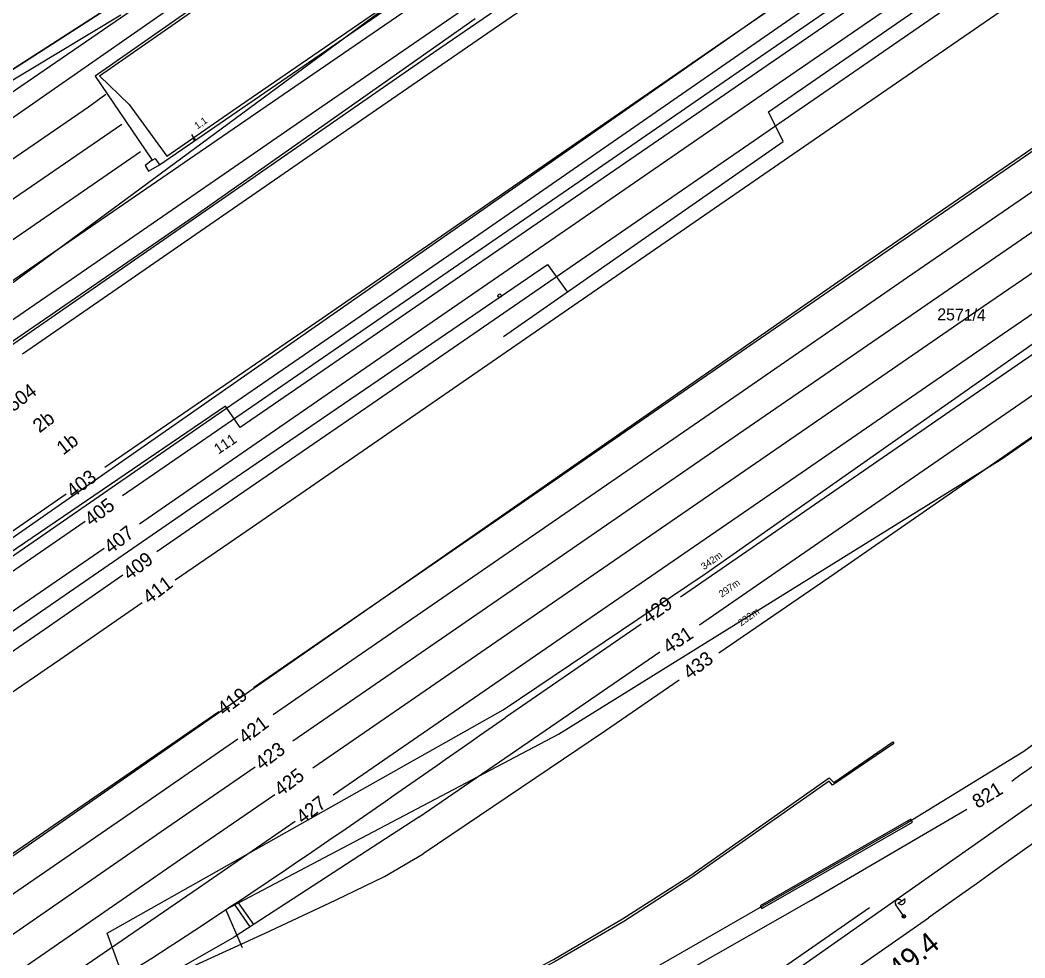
# Model space of a CAD drawing. Extents: x -469926 to -462499, y -1098642 to -1092733.
# Drawn here: x -465329.9 to -465186, y -1095463.4 to -1095329 of the extents above; entities that cross this region are included whole.
import ezdxf

# ---------------------------------------------------------------- set-up
doc = ezdxf.new("R2010")
doc.units = 0
for name, color, linetype in [('Vrstva 1', 7, 'Continuous'), ('Vrstva 10', 7, 'Continuous'), ('Vrstva 13', 7, 'Continuous'), ('Vrstva 14', 7, 'Continuous'), ('Vrstva 16', 7, 'Continuous'), ('Vrstva 46', 7, 'Continuous'), ('Vrstva 50', 7, 'Continuous'), ('Vrstva 51', 7, 'Continuous'), ('Vrstva 52', 7, 'Continuous'), ('Vrstva 54', 7, 'Continuous'), ('Vrstva 55', 7, 'Continuous'), ('Vrstva 6', 7, 'Continuous'), ('Vrstva 62', 7, 'Continuous'), ('Vrstva 7', 7, 'Continuous')]:
    doc.layers.add(name, color=color, linetype=linetype)

msp = doc.modelspace()

# ---------------------------------------------------------------- linework, layer by layer
at = {"layer": 'Vrstva 1'}
for p, q in [((-464930.08, -1095123.21), (-465604.79, -1095594.4)), ((-465219.08, -1095348.12), (-465186.1, -1095325.37)), ((-465315.8, -1095326.26), (-465332.65, -1095337.11)), ((-465315.8, -1095326.26), (-465332.65, -1095337.11)), ((-465205.56, -1095361.98), (-465177.62, -1095342.71)), ((-465340.59, -1095361.23), (-465315.36, -1095343.91)), ((-465340.59, -1095361.23), (-465315.36, -1095343.91)), ((-465202.77, -1095365.85), (-465174.46, -1095346.33)), ((-465337.66, -1095365.04), (-465312.67, -1095347.8)), ((-465337.66, -1095365.04), (-465312.67, -1095347.8)), ((-465242.44, -1095364.22), (-465219.08, -1095348.12)), ((-465199.99, -1095369.72), (-465171.82, -1095350.32)), ((-465191.88, -1095369.98), (-465169.48, -1095354.54)), ((-465189.19, -1095374.02), (-465166.87, -1095358.64)), ((-465231.54, -1095379.88), (-465205.56, -1095361.98)), ((-465268.46, -1095382.17), (-465242.44, -1095364.22)), ((-465228.92, -1095383.88), (-465202.77, -1095365.85)), ((-465226.23, -1095387.75), (-465199.99, -1095369.72)), ((-465223.8, -1095391.98), (-465191.88, -1095369.98)), ((-465220.95, -1095395.9), (-465189.19, -1095374.02)), ((-465259.72, -1095399.31), (-465231.54, -1095379.88)), ((-465296.65, -1095401.61), (-465268.46, -1095382.17)), ((-465296.65, -1095401.61), (-465268.46, -1095382.17)), ((-465257.09, -1095403.28), (-465228.92, -1095383.88)), ((-465254.38, -1095407.16), (-465226.23, -1095387.75)), ((-465251.5, -1095411.05), (-465223.8, -1095391.98)), ((-465248.71, -1095415.02), (-465220.95, -1095395.9)), ((-465285.87, -1095417.33), (-465259.72, -1095399.31)), ((-465307.73, -1095409.24), (-465296.65, -1095401.61)), ((-465307.73, -1095409.24), (-465296.65, -1095401.61)), ((-465283.16, -1095421.28), (-465257.09, -1095403.28)), ((-465146.4, -1095404.35), (-465186.14, -1095433.82)), ((-465280.43, -1095425.11), (-465254.38, -1095407.16)), ((-465277.7, -1095429.1), (-465251.5, -1095411.05)), ((-465324.26, -1095420.62), (-465312.42, -1095412.47)), ((-465324.26, -1095420.62), (-465312.42, -1095412.47)), ((-465275.07, -1095433.16), (-465248.71, -1095415.02)), ((-465296.48, -1095424.65), (-465285.87, -1095417.33)), ((-465350.89, -1095438.97), (-465324.26, -1095420.62)), ((-465293.66, -1095428.52), (-465283.16, -1095421.28)), ((-465290.86, -1095432.3), (-465280.43, -1095425.11)), ((-465314.94, -1095437.38), (-465301.47, -1095428.09)), ((-465287.97, -1095436.19), (-465277.7, -1095429.1)), ((-465312.35, -1095441.41), (-465298.74, -1095432.02)), ((-465285.08, -1095440.06), (-465275.07, -1095433.16)), ((-465186.14, -1095433.82), (-465202.69, -1095444)), ((-465309.7, -1095445.29), (-465296.26, -1095436.03)), ((-465340.47, -1095454.97), (-465314.94, -1095437.38)), ((-465306.94, -1095449.27), (-465293.45, -1095439.97)), ((-465337.9, -1095459), (-465312.35, -1095441.41)), ((-465216.58, -1095455.14), (-465194.29, -1095442.11)), ((-465272.81, -1095443.24), (-465299.25, -1095460.43)), ((-465304.39, -1095453.36), (-465290.52, -1095443.81)), ((-465202.69, -1095444), (-465285.34, -1095491.44)), ((-465335.24, -1095462.94), (-465309.7, -1095445.29)), ((-465332.58, -1095466.96), (-465306.94, -1095449.27)), ((-465277.71, -1095451.73), (-465272.17, -1095448.51)), ((-465284.73, -1095455.14), (-465277.71, -1095451.73)), ((-465329.91, -1095470.85), (-465304.39, -1095453.36)), ((-465294.82, -1095459.89), (-465284.73, -1095455.14)), ((-465311.91, -1095467.65), (-465294.82, -1095459.89)), ((-465299.25, -1095460.43), (-465311.91, -1095467.65))]:
    msp.add_line(p, q, dxfattribs=at)
for points in [[(-465299.53, -1095397.72), (-465279.51, -1095383.93), (-465245.31, -1095360.38), (-465221.86, -1095344.22), (-465188.35, -1095321.12), (-465161.65, -1095302.72), (-465141.83, -1095289.07), (-465111.01, -1095267.84), (-465085.66, -1095250.39), (-465067.71, -1095238.02), (-465044.83, -1095222.26), (-465028.95, -1095211.34), (-465009.28, -1095197.81), (-464990.44, -1095184.8), (-464971.42, -1095171.67), (-464938.27, -1095148.8), (-464923.59, -1095138.69), (-464916.41, -1095133.75), (-464913.95, -1095132.05), (-464899.25, -1095121.96), (-464885.18, -1095112.29)], [(-465302.13, -1095393.8), (-465281.92, -1095379.85), (-465248.22, -1095356.6), (-465224.39, -1095340.19), (-465191.04, -1095317.22), (-465164.14, -1095298.72), (-465144.29, -1095285.02), (-465113.48, -1095263.74), (-465088.4, -1095246.47), (-465070.22, -1095233.95), (-465047.5, -1095218.29), (-465031.62, -1095207.37), (-465012.2, -1095194.01), (-464992.95, -1095180.77), (-464974.16, -1095167.8), (-464953.5, -1095153.56), (-464939.88, -1095144.06)], [(-465307.43, -1095385.96), (-465286.65, -1095371.69), (-465253.06, -1095348.54), (-465229.52, -1095332.3), (-465199.22, -1095311.43), (-465169.33, -1095290.81), (-465149.6, -1095277.23), (-465118.72, -1095255.95), (-465093.88, -1095238.85), (-465075.51, -1095226.19), (-465053, -1095210.63), (-465034.3, -1095197.75), (-465018.94, -1095187.17), (-464994.7, -1095173.97), (-464979.23, -1095165.52)], [(-465321.81, -1095365.6), (-465289.74, -1095343.48), (-465268.07, -1095328.54), (-465244.9, -1095312.57), (-465213.77, -1095291.1), (-465183.15, -1095270), (-465163.58, -1095256.51), (-465131.54, -1095234.42), (-465107.61, -1095217.95), (-465091.27, -1095206.68), (-465076.02, -1095196.2)], [(-465304.72, -1095389.88), (-465284.32, -1095375.84), (-465250.6, -1095352.62), (-465226.9, -1095336.31), (-465196.2, -1095315.11), (-465166.63, -1095294.73), (-465146.93, -1095281.14), (-465116, -1095259.82), (-465091.1, -1095242.66), (-465072.58, -1095229.92), (-465050.14, -1095214.48), (-465034.45, -1095203.65)], [(-465324.59, -1095361.88), (-465292.25, -1095339.63), (-465272.53, -1095326.06), (-465247.26, -1095308.7), (-465216.37, -1095287.49), (-465185.23, -1095266.1), (-465165.51, -1095252.53), (-465133.86, -1095230.76), (-465110.24, -1095214.52), (-465101.59, -1095208.56)], [(-465318.03, -1095368.84), (-465287.45, -1095347.74), (-465263.69, -1095331.35), (-465243.01, -1095317.09), (-465208.97, -1095293.62), (-465180.59, -1095274.03), (-465161.21, -1095260.66), (-465129.16, -1095238.55), (-465105.3, -1095222.09), (-465094.12, -1095214.38)], [(-465088.87, -1095310.8), (-465120.59, -1095332.82), (-465153.8, -1095355.54), (-465192.43, -1095382.12), (-465227.17, -1095406.09), (-465235.3, -1095411.69)], [(-465232.61, -1095415.66), (-465204.56, -1095396.33), (-465173.62, -1095374.97), (-465139.15, -1095351.18), (-465102.02, -1095325.65), (-465079.92, -1095310.36)], [(-465078.14, -1095314.86), (-465114.45, -1095340.21), (-465146.94, -1095362.55), (-465178.01, -1095383.94), (-465214.07, -1095408.93), (-465229.84, -1095419.73)], [(-465300, -1095321.4), (-465332.56, -1095344.11), (-465368.52, -1095368.92)], [(-465434.73, -1095420.05), (-465428, -1095415.4), (-465392.68, -1095391.37), (-465352.78, -1095363.8), (-465320.11, -1095341.43), (-465317.64, -1095339.61)], [(-465334.78, -1095368.87), (-465324.59, -1095361.88)], [(-465334.78, -1095368.87), (-465324.59, -1095361.88)], [(-465332.22, -1095372.76), (-465321.81, -1095365.6)], [(-465329.57, -1095376.8), (-465318.03, -1095368.84)], [(-465317.78, -1095393.09), (-465307.43, -1095385.96)], [(-465315.28, -1095397.15), (-465304.72, -1095389.88)], [(-465315.28, -1095397.15), (-465304.72, -1095389.88)], [(-465312.81, -1095401.17), (-465302.13, -1095393.8)], [(-465312.81, -1095401.17), (-465302.13, -1095393.8)], [(-465465.64, -1095495.27), (-465438.4, -1095476.03), (-465416.52, -1095460.96), (-465391.2, -1095443.56), (-465362.31, -1095423.72), (-465335.01, -1095404.96), (-465323.32, -1095396.91)], [(-465310.34, -1095405.18), (-465299.4, -1095397.63)], [(-465310.34, -1095405.18), (-465299.4, -1095397.63)], [(-465463.01, -1095499.1), (-465435.56, -1095479.77), (-465413.73, -1095464.8), (-465388.44, -1095447.47), (-465359.6, -1095427.66), (-465331.96, -1095408.63), (-465320.6, -1095400.8)], [(-465460.28, -1095503.23), (-465432.66, -1095483.69), (-465410.93, -1095468.72), (-465385.78, -1095451.43), (-465356.89, -1095431.55), (-465329.34, -1095412.58), (-465317.88, -1095404.67)], [(-465457.37, -1095506.97), (-465429.89, -1095487.57), (-465408.14, -1095472.6), (-465383.28, -1095455.47), (-465353.88, -1095435.18), (-465326.36, -1095416.22), (-465315.19, -1095408.52)], [(-465240.96, -1095415.58), (-465260.4, -1095428.96)], [(-465272.81, -1095443.24), (-465238.27, -1095419.55)], [(-465235.51, -1095423.62), (-465246.08, -1095430.86), (-465272.17, -1095448.51)], [(-465186.01, -1095442.18), (-465220.38, -1095466.31), (-465251.93, -1095488.49)], [(-465303.92, -1095502.9), (-465286.84, -1095495.37), (-465276.68, -1095489.55), (-465243.56, -1095470.53), (-465216.58, -1095455.14)], [(-465231.15, -1095479.54), (-465199.76, -1095457.66)]]:
    msp.add_lwpolyline(points, dxfattribs=at)
for points in [[(-465187.86, -1095438.09), (-465179.54, -1095432.03), (-465161.1, -1095418.57), (-465136.73, -1095400.34), (-465119.16, -1095384.71), (-465091.87, -1095356.17), (-465073.04, -1095335.57), (-465056.52, -1095317.77)], [(-465127, -1095398.34), (-465151.8, -1095417.33), (-465186.01, -1095442.18)], [(-465319.69, -1095469.01), (-465300, -1095456.21), (-465260.4, -1095428.96)]]:
    msp.add_spline(points, degree=3, dxfattribs=at)
msp.add_open_spline([(-465135.22, -1095409.13), (-465138.45, -1095412.02), (-465141.58, -1095415.02), (-465144.91, -1095417.78), (-465148.53, -1095420.78), (-465152.36, -1095423.51), (-465156.08, -1095426.38), (-465158.56, -1095428.29), (-465173.12, -1095438.71), (-465199.76, -1095457.66)], degree=3, dxfattribs=at)
at = {"layer": 'Vrstva 10'}
msp.add_line((-465332.63, -1095337.09), (-465315.78, -1095326.25), dxfattribs=at)
at = {"layer": 'Vrstva 14'}
msp.add_line((-465261.21, -1095368.49), (-465261.21, -1095368.49), dxfattribs=at)
msp.add_line((-465261.21, -1095368.49), (-465261.21, -1095368.49), dxfattribs=at)
msp.add_circle((-465261.21, -1095368.49), 0.25, dxfattribs=at)
msp.add_circle((-465261.21, -1095368.49), 0.25, dxfattribs=at)
at = {"layer": 'Vrstva 16'}
msp.add_line((-465334.55, -1095369.22), (-465271.79, -1095322.9), dxfattribs=at)
msp.add_line((-465334.55, -1095369.22), (-465271.79, -1095322.9), dxfattribs=at)
at = {"layer": 'Vrstva 46'}
for p, q in [((-465270.68, -1095333.61), (-465057.73, -1095186.96)), ((-465270.68, -1095333.61), (-465057.73, -1095186.96)), ((-465541.58, -1095521.44), (-465270.68, -1095333.61))]:
    msp.add_line(p, q, dxfattribs=at)
at = {"layer": 'Vrstva 50'}
for p, q in [((-465231.78, -1095408.35), (-464991.69, -1095239.49)), ((-465264.84, -1095360.14), (-465110.24, -1095252.99)), ((-465264.84, -1095360.14), (-465110.24, -1095252.99)), ((-465304.04, -1095387.13), (-465264.84, -1095360.14)), ((-465304.04, -1095387.13), (-465264.84, -1095360.14)), ((-465355.45, -1095422.69), (-465304.04, -1095387.13)), ((-465260.72, -1095427.85), (-465231.78, -1095408.35)), ((-465317.46, -1095459.89), (-465260.72, -1095427.85)), ((-465309.93, -1095480.54), (-465317.46, -1095459.89))]:
    msp.add_line(p, q, dxfattribs=at)
at = {"layer": 'Vrstva 51'}
for p, q in [((-465189.25, -1095391.88), (-465073.86, -1095311.1)), ((-465385.94, -1095376.97), (-465296.58, -1095315.61)), ((-465222.72, -1095342.15), (-465189.61, -1095319.22)), ((-465222.72, -1095342.15), (-465189.61, -1095319.22)), ((-465210.59, -1095364.95), (-465145.01, -1095319.95)), ((-465304.86, -1095357.01), (-465264.74, -1095328.77)), ((-465304.86, -1095357.01), (-465264.74, -1095328.77)), ((-465220.6, -1095346.4), (-465222.72, -1095342.15)), ((-465220.6, -1095346.4), (-465222.72, -1095342.15)), ((-465260.67, -1095374.33), (-465220.6, -1095346.4)), ((-465260.67, -1095374.33), (-465220.6, -1095346.4)), ((-465347.52, -1095386.31), (-465304.86, -1095357.01)), ((-465347.52, -1095386.31), (-465304.86, -1095357.01)), ((-465304.84, -1095398.51), (-465254.38, -1095364.01)), ((-465304.84, -1095398.51), (-465254.38, -1095364.01)), ((-465254.38, -1095364.01), (-465251.52, -1095368)), ((-465254.38, -1095364.01), (-465251.52, -1095368)), ((-465354.49, -1095465.13), (-465210.59, -1095364.95)), ((-465252.8, -1095431.33), (-465189.25, -1095391.88)), ((-465347.05, -1095427.61), (-465304.84, -1095398.51)), ((-465300.43, -1095456.46), (-465252.8, -1095431.33)), ((-465298.08, -1095461.96), (-465300.43, -1095456.46)), ((-465249.29, -1095484.65), (-465208.23, -1095456.17))]:
    msp.add_line(p, q, dxfattribs=at)
at = {"layer": 'Vrstva 52'}
msp.add_lwpolyline([(-465566.89, -1095522.51), (-465515.35, -1095484.19), (-465491.16, -1095464.38), (-465460.07, -1095428.14), (-465416.02, -1095388.79), (-465315.49, -1095328.21)], dxfattribs=at)
at = {"layer": 'Vrstva 54'}
msp.add_lwpolyline([(-464916.82, -1095124.42), (-464935.66, -1095137.37), (-465026.27, -1095189.19), (-465020.81, -1095196.55), (-465298.4, -1095387.38), (-465300.51, -1095384.31), (-465702.28, -1095658.07)], dxfattribs=at)
at = {"layer": 'Vrstva 55'}
for p, q in [((-465305.38, -1095345.38), (-465304.86, -1095346.23)), ((-465305.38, -1095345.38), (-465304.86, -1095346.23)), ((-465304.86, -1095346.23), (-465304.86, -1095346.23)), ((-465304.86, -1095346.23), (-465304.86, -1095346.23)), ((-465204.18, -1095455.62), (-465203.11, -1095454.88)), ((-465203.46, -1095457.26), (-465204.47, -1095455.83)), ((-465297.76, -1095457.36), (-465297.76, -1095457.36)), ((-465203.47, -1095457.66), (-465203.39, -1095457.23)), ((-465203.29, -1095457.71), (-465203.21, -1095457.24))]:
    msp.add_line(p, q, dxfattribs=at)
for points in [[(-465300, -1095323.57), (-465319.15, -1095337.02), (-465315.74, -1095342.07)], [(-465300, -1095323.57), (-465319.15, -1095337.02), (-465315.74, -1095342.07)], [(-465314.32, -1095341.08), (-465318.55, -1095336.97), (-465300, -1095324.02)], [(-465314.32, -1095341.08), (-465318.55, -1095336.97), (-465300, -1095324.02)], [(-465305.12, -1095346.1), (-465304.86, -1095346.23), (-465304.86, -1095345.94)], [(-465305.12, -1095346.1), (-465304.86, -1095346.23), (-465304.86, -1095345.94)], [(-465300, -1095488.4), (-465253.49, -1095463.64), (-465243.63, -1095457.82), (-465233.98, -1095451.65), (-465213.99, -1095437.6), (-465213.35, -1095438.25), (-465204.89, -1095432.44), (-465204.76, -1095432.69), (-465213.54, -1095438.67), (-465214.02, -1095438.07), (-465233.82, -1095451.99), (-465243.44, -1095458.2), (-465253.26, -1095463.92), (-465300, -1095488.78)], [(-465223.88, -1095455.97), (-465223.68, -1095456.32), (-465202.09, -1095443.94), (-465202.33, -1095443.53), (-465223.88, -1095455.97)], [(-465299.26, -1095455.71), (-465297.02, -1095458.98)], [(-465298.77, -1095455.36), (-465296.5, -1095458.64)]]:
    msp.add_lwpolyline(points, dxfattribs=at)
msp.add_circle((-465203.32, -1095457.46), 0.25, dxfattribs=at)
msp.add_circle((-465203.32, -1095457.46), 0.25, dxfattribs=at)
for centre, start, end in [((-465204.06, -1095455.54), 35.0808, 215.0808), ((-465203.64, -1095455.26), 214.3782, 35.7834)]:
    msp.add_arc(centre, 0.5, start, end, dxfattribs=at)
at = {"layer": 'Vrstva 6'}
for p, q in [((-465219.08, -1095348.12), (-465186.1, -1095325.37)), ((-465242.44, -1095364.22), (-465219.08, -1095348.12)), ((-465268.46, -1095382.17), (-465242.44, -1095364.22))]:
    msp.add_line(p, q, dxfattribs=at)
for points in [[(-465332.22, -1095372.76), (-465321.81, -1095365.6)], [(-465329.57, -1095376.8), (-465318.03, -1095368.84)], [(-465317.78, -1095393.09), (-465307.43, -1095385.96)]]:
    msp.add_lwpolyline(points, dxfattribs=at)
at = {"layer": 'Vrstva 62'}
for points in [[(-465315.74, -1095342.07), (-465311.02, -1095349.06), (-465310.57, -1095348.8), (-465309.95, -1095349.73), (-465298.08, -1095341.56), (-465274.01, -1095324.98), (-465253.61, -1095310.81)], [(-465315.74, -1095342.07), (-465311.02, -1095349.06), (-465310.57, -1095348.8), (-465309.95, -1095349.73), (-465298.08, -1095341.56), (-465274.01, -1095324.98), (-465253.61, -1095310.81)], [(-465314.32, -1095341.08), (-465308.92, -1095348.46), (-465298.34, -1095341.19), (-465274.27, -1095324.61), (-465253.9, -1095310.51)], [(-465314.32, -1095341.08), (-465308.92, -1095348.46), (-465298.34, -1095341.19), (-465274.27, -1095324.61), (-465253.9, -1095310.51)], [(-465311.02, -1095349.06), (-465312.03, -1095349.84), (-465311.51, -1095350.64), (-465309.95, -1095349.73)], [(-465311.02, -1095349.06), (-465312.03, -1095349.84), (-465311.51, -1095350.64), (-465309.95, -1095349.73)]]:
    msp.add_lwpolyline(points, dxfattribs=at)

# ---------------------------------------------------------------- texts
at = {"layer": 'Vrstva 13'}
msp.add_text('111', height=1.5, rotation=33.8281, dxfattribs=at).set_placement((-465301.52, -1095391.27))
at = {"layer": 'Vrstva 50'}
msp.add_text('2571/4', height=1.7, rotation=358.902, dxfattribs=at).set_placement((-465198.54, -1095371.99))
at = {"layer": 'Vrstva 55'}
for s, height, rotation, p in [('1,1', 1, 34.3084, (-465304.53, -1095344.66)), ('1,1', 1, 34.3084, (-465304.53, -1095344.66)), ('342m', 1, 35.4776, (-465231.93, -1095407.84)), ('297m', 1, 35.4776, (-465229.39, -1095411.79)), ('429', 2, 35.0147, (-465239.91, -1095415.62)), ('232m', 1, 35.4776, (-465226.62, -1095415.91)), ('431', 2, 33.6679, (-465237, -1095419.89)), ('433', 2, 37.0617, (-465233.99, -1095423.59))]:
    msp.add_text(s, height=height, rotation=rotation, dxfattribs=at).set_placement(p)
at = {"layer": 'Vrstva 62'}
msp.add_text('821', height=2, rotation=31.5348, dxfattribs=at).set_placement((-465192.73, -1095442.08))
at = {"layer": 'Vrstva 7'}
for s, height, rotation, p in [('504', 2, 37.0617, (-465330.92, -1095385.21)), ('504', 2, 37.0617, (-465330.92, -1095385.21)), ('2b', 2, 37.0617, (-465327.16, -1095388.24)), ('2b', 2, 37.0617, (-465327.16, -1095388.24)), ('1b', 2, 37.0617, (-465323.76, -1095391.41)), ('1b', 2, 37.0617, (-465323.76, -1095391.41)), ('403', 2, 37.0617, (-465322.36, -1095397.56)), ('403', 2, 37.0617, (-465322.36, -1095397.56)), ('405', 2, 37.0617, (-465319.75, -1095401.61)), ('405', 2, 37.0617, (-465319.75, -1095401.61)), ('407', 2, 37.0617, (-465316.96, -1095405.58)), ('407', 2, 37.0617, (-465316.96, -1095405.58)), ('409', 2, 37.0617, (-465314.25, -1095409.36)), ('409', 2, 37.0617, (-465314.25, -1095409.36)), ('411', 2, 37.0617, (-465311.42, -1095412.79)), ('411', 2, 37.0617, (-465311.42, -1095412.79)), ('419', 2, 37.0617, (-465300.72, -1095428.79)), ('421', 2, 37.0617, (-465297.69, -1095432.84)), ('423', 2, 37.0617, (-465295.32, -1095436.59)), ('425', 2, 37.0617, (-465292.58, -1095440.34)), ('427', 2, 37.0617, (-465289.43, -1095444.31)), ('349.4', 3, 38.9755, (-465205.77, -1095468.12))]:
    msp.add_text(s, height=height, rotation=rotation, dxfattribs=at).set_placement(p)

doc.saveas('drawing.dxf')
